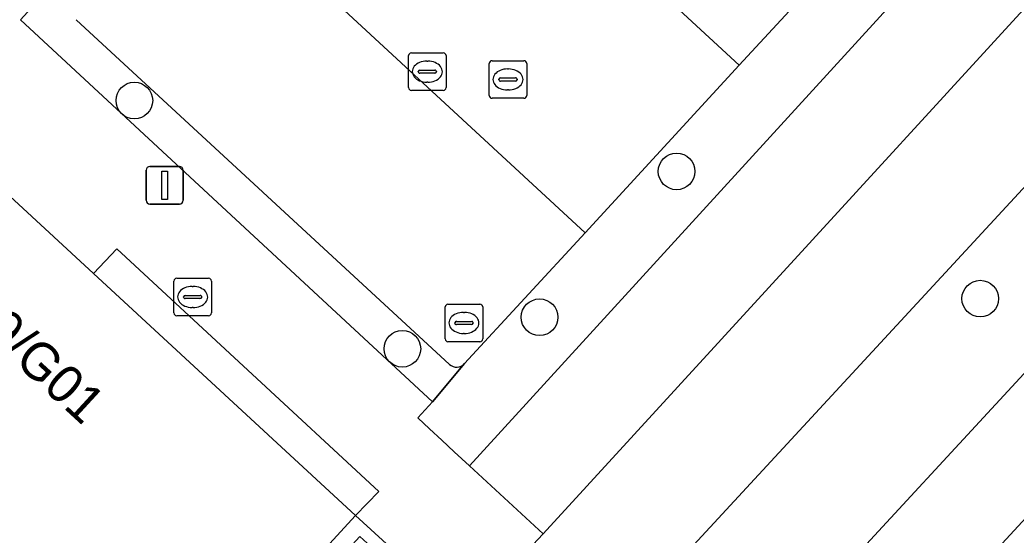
# Model space of a CAD drawing. Extents: x 159039 to 160102, y 381214 to 382524.
# Drawn here: x 159702.28 to 159728.85, y 381786.79 to 381800.52 of the extents above; entities that cross this region are included whole.
import ezdxf

# ---------------------------------------------------------------- set-up
doc = ezdxf.new("R2010")
doc.units = 0
for name, color, linetype in [('IMGEO_Berm_groen', 7, 'Continuous'), ('IMGEO_Boom', 7, 'Continuous'), ('IMGEO_Brandkraan', 7, 'Continuous'), ('IMGEO_Erf', 7, 'Continuous'), ('IMGEO_Fietspad_gesloten', 7, 'Continuous'), ('IMGEO_Groenvoorziening', 7, 'Continuous'), ('IMGEO_Haag', 7, 'Continuous'), ('IMGEO_Kolk', 7, 'Continuous'), ('IMGEO_Lichtmast', 7, 'Continuous'), ('IMGEO_Pand', 7, 'Continuous'), ('IMGEO_Pand_nummerreeks', 7, 'Continuous'), ('IMGEO_Parkeervlak_open', 7, 'Continuous'), ('IMGEO_Rijbaan_lokaal_open', 7, 'Continuous'), ('IMGEO_Rioolput', 7, 'Continuous'), ('IMGEO_Voetpad_open', 7, 'Continuous')]:
    doc.layers.add(name, color=color, linetype=linetype)

msp = doc.modelspace()

# ---------------------------------------------------------------- linework, layer by layer
at = {"layer": 'IMGEO_Berm_groen'}
msp.add_lwpolyline([(159834.614, 381904.005), (159830.877, 381899.559), (159825.133, 381893.111), (159816.536, 381882.828), (159805.539, 381870.374), (159790.971, 381854.296), (159776.532, 381838.557), (159767.026, 381828.298), (159745.746, 381805.265), (159694.686, 381750), (159626.019, 381676.247), (159619.167, 381669.166), (159607.377, 381657.444), (159608.375, 381656.525), (159608.957, 381657.159), (159609.675, 381657.749)], dxfattribs=at)
msp.add_lwpolyline([(159743.819, 381807.067), (159743.413, 381807.446), (159741.363, 381809.364), (159686.466, 381750), (159607.381, 381664.479), (159603.212, 381659.994), (159603.743, 381659.401), (159605.021, 381658.14), (159617.523, 381670.775), (159624.348, 381677.828)], close=True, dxfattribs=at)
at = {"layer": 'IMGEO_Boom'}
for centre in [(159705.333, 381798.373), (159719.798, 381796.485), (159727.898, 381793.093), (159716.142, 381792.597), (159712.482, 381791.757)]:
    msp.add_circle(centre, 0.489, dxfattribs=at)
at = {"layer": 'IMGEO_Brandkraan'}
for p, q in [((159706.462, 381793.637), (159707.314, 381793.637)), ((159706.387, 381792.711), (159706.387, 381793.563)), ((159706.875, 381793.417), (159706.9, 381793.417)), ((159707.388, 381793.563), (159707.388, 381792.711)), ((159706.646, 381793.131), (159706.646, 381793.143)), ((159706.689, 381793.18), (159707.087, 381793.18)), ((159707.13, 381793.143), (159707.13, 381793.131)), ((159707.084, 381793.094), (159706.686, 381793.094)), ((159706.898, 381792.857), (159706.873, 381792.857)), ((159707.314, 381792.637), (159706.462, 381792.637))]:
    msp.add_line(p, q, dxfattribs=at)
for points in [[(159706.462, 381793.637), (159707.314, 381793.637)], [(159706.387, 381792.711), (159706.387, 381793.563)], [(159707.388, 381793.563), (159707.388, 381792.711)], [(159707.314, 381792.637), (159706.462, 381792.637)]]:
    msp.add_lwpolyline(points, dxfattribs=at)
for centre, radius, start, end in [((159706.464, 381793.561), 0.0765, 91.552, 178.448), ((159706.464, 381793.561), 0.0765, 91.552, 178.448), ((159707.312, 381793.561), 0.0765, 1.552, 88.448), ((159707.312, 381793.561), 0.0765, 1.552, 88.448), ((159706.686, 381793.14), 0.0403, 85.8775, 175.7526), ((159706.683, 381793.13), 0.0366, 178.938, 274.7102), ((159707.087, 381793.137), 0.043, 264.8664, 352.4533), ((159707.091, 381793.142), 0.0386, 1.7309, 96.639), ((159706.464, 381792.713), 0.0765, 181.552, 268.448), ((159706.464, 381792.713), 0.0765, 181.552, 268.448), ((159707.312, 381792.713), 0.0765, 271.552, 358.448), ((159707.312, 381792.713), 0.0765, 271.552, 358.448)]:
    msp.add_arc(centre, radius, start, end, dxfattribs=at)
for centre, major_axis, ratio, start_param, end_param in [((159706.874, 381793.137), (-0.387, 0.002), 0.722429, 4.712389, 7.853982), ((159706.899, 381793.137), (-0.39, 0.002), 0.717154, 1.570796, 4.712389)]:
    msp.add_ellipse(centre, major_axis=major_axis, ratio=ratio, start_param=start_param, end_param=end_param, dxfattribs=at)
at = {"layer": 'IMGEO_Erf'}
msp.add_lwpolyline([(159675.685, 381803.499), (159699.62, 381781.437), (159702.939, 381778.5), (159703.332, 381778.057), (159711.35, 381786.757), (159711.644, 381786.485), (159703.612, 381777.77), (159703.951, 381777.46), (159712.153, 381786.468), (159711.233, 381787.309), (159704.415, 381779.882), (159704.31, 381779.979), (159704.195, 381780.085), (159704.67, 381780.6), (159698.758, 381786.052), (159697.179, 381787.509), (159691.334, 381792.901), (159690.86, 381792.394), (159690.216, 381791.705), (159690.022, 381791.881), (159690.662, 381792.576), (159691.135, 381793.089), (159685.321, 381798.475), (159683.739, 381799.941)], dxfattribs=at)
at = {"layer": 'IMGEO_Fietspad_gesloten'}
for points in [[(159835.156, 381908.672), (159832.541, 381905.347), (159832.075, 381904.754), (159821.782, 381892.503), (159813.565, 381883.06), (159802.783, 381871.052), (159791.475, 381858.62), (159743.819, 381807.067), (159624.348, 381677.828), (159617.523, 381670.775), (159605.021, 381658.14), (159590.872, 381642.92)], [(159591.191, 381640.013), (159607.377, 381657.444), (159619.167, 381669.166), (159626.019, 381676.247), (159694.686, 381750), (159745.746, 381805.265), (159767.026, 381828.298), (159776.532, 381838.557), (159790.971, 381854.296), (159805.539, 381870.374), (159816.536, 381882.828), (159825.133, 381893.111), (159830.877, 381899.559), (159834.614, 381904.005), (159837.348, 381907.14)]]:
    msp.add_lwpolyline(points, dxfattribs=at)
at = {"layer": 'IMGEO_Groenvoorziening'}
for points in [[(159747.212, 381824.661), (159758.78, 381836.965), (159749.97, 381845.165), (159749.674, 381844.847), (159749.368, 381844.517), (159749.061, 381844.188), (159748.755, 381843.858), (159756.286, 381836.745), (159725.75, 381803.842), (159724.701, 381802.815), (159721.464, 381799.32), (159717.356, 381794.846), (159714.138, 381791.361), (159713.285, 381790.346), (159712.892, 381789.913), (159713.206, 381789.624), (159713.536, 381789.319), (159713.867, 381789.013), (159714.271, 381788.64)], [(159760.657, 381835.297), (159758.78, 381836.965), (159747.212, 381824.661), (159714.271, 381788.64), (159716.237, 381786.825), (159738.955, 381811.616)], [(159704.239, 381793.76), (159711.233, 381787.309), (159711.857, 381787.956), (159704.865, 381794.421)]]:
    msp.add_lwpolyline(points, close=True, dxfattribs=at)
for points in [[(159706.72, 381804.676), (159706.364, 381804.986), (159705.625, 381804.176), (159702.297, 381800.529), (159713.285, 381790.346), (159714.138, 381791.361)], [(159713.74, 381791.341), (159703.784, 381800.522)]]:
    msp.add_lwpolyline(points, dxfattribs=at)
msp.add_arc((159713.929, 381791.551), 0.283, 228.0905, 317.663, dxfattribs=at)
at = {"layer": 'IMGEO_Haag'}
for points in [[(159747.212, 381824.661), (159758.78, 381836.965), (159749.97, 381845.165), (159749.674, 381844.847), (159749.368, 381844.517), (159749.061, 381844.188), (159748.755, 381843.858), (159756.286, 381836.745), (159725.75, 381803.842), (159724.701, 381802.815), (159721.464, 381799.32), (159717.356, 381794.846), (159714.138, 381791.361), (159713.285, 381790.346), (159712.892, 381789.913), (159713.206, 381789.624), (159713.536, 381789.319), (159713.867, 381789.013), (159714.271, 381788.64)], [(159704.239, 381793.76), (159711.233, 381787.309), (159711.857, 381787.956), (159704.865, 381794.421)]]:
    msp.add_lwpolyline(points, close=True, dxfattribs=at)
for points in [[(159706.72, 381804.676), (159706.364, 381804.986), (159705.625, 381804.176), (159702.297, 381800.529), (159713.285, 381790.346), (159714.138, 381791.361)], [(159713.74, 381791.341), (159703.784, 381800.522)]]:
    msp.add_lwpolyline(points, dxfattribs=at)
msp.add_arc((159713.929, 381791.551), 0.283, 228.0905, 317.663, dxfattribs=at)
at = {"layer": 'IMGEO_Kolk'}
for p, q in [((159712.647, 381798.718), (159712.647, 381799.57)), ((159712.722, 381799.644), (159713.574, 381799.644)), ((159713.648, 381799.57), (159713.648, 381798.718)), ((159713.135, 381799.424), (159713.16, 381799.424)), ((159712.906, 381799.138), (159712.906, 381799.15)), ((159713.344, 381799.101), (159712.946, 381799.101)), ((159712.949, 381799.187), (159713.347, 381799.187)), ((159713.39, 381799.15), (159713.39, 381799.138)), ((159713.158, 381798.864), (159713.133, 381798.864)), ((159713.574, 381798.644), (159712.722, 381798.644))]:
    msp.add_line(p, q, dxfattribs=at)
for points in [[(159712.647, 381798.718), (159712.647, 381799.57)], [(159712.722, 381799.644), (159713.574, 381799.644)], [(159713.648, 381799.57), (159713.648, 381798.718)], [(159713.574, 381798.644), (159712.722, 381798.644)]]:
    msp.add_lwpolyline(points, dxfattribs=at)
for centre, radius, start, end in [((159712.724, 381799.568), 0.0765, 91.552, 178.448), ((159712.724, 381799.568), 0.0765, 91.552, 178.448), ((159713.572, 381799.568), 0.0765, 1.552, 88.448), ((159713.572, 381799.568), 0.0765, 1.552, 88.448), ((159712.946, 381799.147), 0.0403, 85.8775, 175.7526), ((159712.943, 381799.137), 0.0366, 178.938, 274.7102), ((159713.347, 381799.144), 0.043, 264.8664, 352.4533), ((159713.351, 381799.149), 0.0386, 1.7309, 96.639), ((159712.724, 381798.72), 0.0765, 181.552, 268.448), ((159712.724, 381798.72), 0.0765, 181.552, 268.448), ((159713.572, 381798.72), 0.0765, 271.552, 358.448), ((159713.572, 381798.72), 0.0765, 271.552, 358.448)]:
    msp.add_arc(centre, radius, start, end, dxfattribs=at)
for centre, major_axis, ratio, start_param, end_param in [((159713.134, 381799.144), (-0.387, 0.002), 0.722429, 4.712389, 7.853982), ((159713.159, 381799.144), (-0.39, 0.002), 0.717154, 1.570796, 4.712389)]:
    msp.add_ellipse(centre, major_axis=major_axis, ratio=ratio, start_param=start_param, end_param=end_param, dxfattribs=at)
at = {"layer": 'IMGEO_Lichtmast'}
for p, q in [((159705.746, 381796.614), (159706.536, 381796.614)), ((159706.536, 381796.614), (159705.746, 381796.614)), ((159705.646, 381795.714), (159705.646, 381796.514)), ((159705.646, 381796.514), (159705.646, 381795.714)), ((159706.636, 381796.514), (159706.636, 381795.714)), ((159706.636, 381795.714), (159706.636, 381796.514)), ((159706.536, 381795.614), (159705.746, 381795.614)), ((159705.746, 381795.614), (159706.536, 381795.614))]:
    msp.add_line(p, q, dxfattribs=at)
msp.add_lwpolyline([(159706.066, 381796.489), (159706.216, 381796.489), (159706.216, 381795.739), (159706.066, 381795.739), (159706.066, 381796.489)], dxfattribs=at)
for centre, start, end in [((159705.746, 381796.514), 90, 180), ((159705.746, 381796.514), 90, 180), ((159706.536, 381796.514), 0, 90), ((159706.536, 381796.514), 360, 90), ((159705.746, 381795.714), 180, 270), ((159705.746, 381795.714), 180, 270), ((159706.536, 381795.714), 270, 0), ((159706.536, 381795.714), 270, 0)]:
    msp.add_arc(centre, 0.1, start, end, dxfattribs=at)
at = {"layer": 'IMGEO_Pand'}
msp.add_lwpolyline([(159691.334, 381792.901), (159697.179, 381787.509), (159698.758, 381786.052), (159704.67, 381780.6), (159704.195, 381780.085), (159704.31, 381779.979), (159704.415, 381779.882), (159711.233, 381787.309), (159704.239, 381793.76), (159697.652, 381799.838)], close=True, dxfattribs=at)
at = {"layer": 'IMGEO_Parkeervlak_open'}
for points in [[(159714.726, 381805.535), (159721.464, 381799.32), (159724.701, 381802.815)], [(159714.138, 381791.361), (159717.356, 381794.846), (159706.72, 381804.676)], [(159703.784, 381800.522), (159713.74, 381791.341)]]:
    msp.add_lwpolyline(points, dxfattribs=at)
msp.add_arc((159713.929, 381791.551), 0.283, 228.0905, 317.663, dxfattribs=at)
at = {"layer": 'IMGEO_Rijbaan_lokaal_open'}
msp.add_lwpolyline([(159693.713, 381816.67), (159701.933, 381809.088), (159702.264, 381808.782), (159706.364, 381804.986), (159706.72, 381804.676), (159717.356, 381794.846), (159721.464, 381799.32), (159714.726, 381805.535), (159708.01, 381811.735), (159706.903, 381812.766), (159702.524, 381816.79), (159695.21, 381823.556), (159694.616, 381823.046)], dxfattribs=at)
at = {"layer": 'IMGEO_Rioolput'}
for p, q in [((159714.799, 381798.509), (159714.799, 381799.361)), ((159714.874, 381799.435), (159715.726, 381799.435)), ((159715.287, 381799.215), (159715.312, 381799.215)), ((159715.8, 381799.361), (159715.8, 381798.509)), ((159715.101, 381798.978), (159715.499, 381798.978)), ((159715.058, 381798.929), (159715.058, 381798.941)), ((159715.496, 381798.892), (159715.098, 381798.892)), ((159715.542, 381798.941), (159715.542, 381798.929)), ((159715.726, 381798.435), (159714.874, 381798.435)), ((159715.31, 381798.655), (159715.285, 381798.655)), ((159713.624, 381792.019), (159713.624, 381792.871)), ((159713.699, 381792.945), (159714.551, 381792.945)), ((159714.625, 381792.871), (159714.625, 381792.019)), ((159714.112, 381792.725), (159714.137, 381792.725)), ((159713.883, 381792.439), (159713.883, 381792.451)), ((159714.321, 381792.402), (159713.923, 381792.402)), ((159713.926, 381792.488), (159714.324, 381792.488)), ((159714.367, 381792.451), (159714.367, 381792.439)), ((159714.135, 381792.165), (159714.11, 381792.165)), ((159714.551, 381791.945), (159713.699, 381791.945))]:
    msp.add_line(p, q, dxfattribs=at)
for points in [[(159714.799, 381798.509), (159714.799, 381799.361)], [(159714.874, 381799.435), (159715.726, 381799.435)], [(159715.8, 381799.361), (159715.8, 381798.509)], [(159715.726, 381798.435), (159714.874, 381798.435)], [(159713.624, 381792.019), (159713.624, 381792.871)], [(159713.699, 381792.945), (159714.551, 381792.945)], [(159714.625, 381792.871), (159714.625, 381792.019)], [(159714.551, 381791.945), (159713.699, 381791.945)]]:
    msp.add_lwpolyline(points, dxfattribs=at)
for centre, radius, start, end in [((159714.876, 381799.359), 0.0765, 91.552, 178.448), ((159714.876, 381799.359), 0.0765, 91.552, 178.448), ((159715.724, 381799.359), 0.0765, 1.552, 88.448), ((159715.724, 381799.359), 0.0765, 1.552, 88.448), ((159715.098, 381798.938), 0.0403, 85.8775, 175.7526), ((159715.503, 381798.94), 0.0386, 1.7309, 96.639), ((159715.095, 381798.928), 0.0366, 178.938, 274.7102), ((159715.499, 381798.935), 0.043, 264.8664, 352.4533), ((159714.876, 381798.511), 0.0765, 181.552, 268.448), ((159714.876, 381798.511), 0.0765, 181.552, 268.448), ((159715.724, 381798.511), 0.0765, 271.552, 358.448), ((159715.724, 381798.511), 0.0765, 271.552, 358.448), ((159713.701, 381792.869), 0.0765, 91.552, 178.448), ((159713.701, 381792.869), 0.0765, 91.552, 178.448), ((159714.549, 381792.869), 0.0765, 1.552, 88.448), ((159714.549, 381792.869), 0.0765, 1.552, 88.448), ((159713.923, 381792.448), 0.0403, 85.8775, 175.7526), ((159713.92, 381792.438), 0.0366, 178.938, 274.7102), ((159714.324, 381792.445), 0.043, 264.8664, 352.4533), ((159714.328, 381792.45), 0.0386, 1.7309, 96.639), ((159713.701, 381792.021), 0.0765, 181.552, 268.448), ((159713.701, 381792.021), 0.0765, 181.552, 268.448), ((159714.549, 381792.021), 0.0765, 271.552, 358.448), ((159714.549, 381792.021), 0.0765, 271.552, 358.448)]:
    msp.add_arc(centre, radius, start, end, dxfattribs=at)
for centre, major_axis, ratio, start_param, end_param in [((159715.286, 381798.935), (-0.387, 0.002), 0.722429, 4.712389, 7.853982), ((159715.311, 381798.935), (-0.39, 0.002), 0.717154, 1.570796, 4.712389), ((159714.111, 381792.445), (-0.387, 0.002), 0.722429, 4.712389, 7.853982), ((159714.136, 381792.445), (-0.39, 0.002), 0.717154, 1.570796, 4.712389)]:
    msp.add_ellipse(centre, major_axis=major_axis, ratio=ratio, start_param=start_param, end_param=end_param, dxfattribs=at)
at = {"layer": 'IMGEO_Voetpad_open'}
for points in [[(159835.844, 381912.392), (159834.735, 381915.192), (159832.642, 381912.84), (159828.456, 381908.302), (159826.415, 381906.091), (159818.144, 381897.127), (159816.954, 381895.837), (159772.318, 381847.586), (159770.231, 381845.407), (159761.763, 381836.506), (159760.657, 381835.297), (159738.955, 381811.616), (159716.237, 381786.825), (159714.17, 381784.617), (159705.91, 381775.661), (159704.683, 381774.338), (159660.019, 381725.972), (159657.972, 381723.795), (159649.677, 381714.801), (159648.524, 381713.555), (159603.909, 381665.258)], [(159607.381, 381664.479), (159686.466, 381750), (159741.363, 381809.364), (159763.442, 381833.24)], [(159714.17, 381784.617), (159716.237, 381786.825), (159714.271, 381788.64), (159713.867, 381789.013), (159713.536, 381789.319), (159713.206, 381789.624), (159712.892, 381789.913), (159713.285, 381790.346), (159702.297, 381800.529), (159705.625, 381804.176), (159706.364, 381804.986), (159702.264, 381808.782), (159701.52, 381807.968), (159698.15, 381804.283), (159689.002, 381812.708), (159689.119, 381812.848), (159667.17, 381833.086)], [(159679.755, 381817.601), (159691.568, 381806.669), (159690.949, 381806.021), (159697.652, 381799.838), (159704.239, 381793.76), (159704.865, 381794.421), (159711.857, 381787.956), (159711.233, 381787.309), (159712.153, 381786.468)]]:
    msp.add_lwpolyline(points, dxfattribs=at)

# ---------------------------------------------------------------- texts
at = {"layer": 'IMGEO_Pand_nummerreeks'}
msp.add_text('105-119/G01', height=1, rotation=317.389, dxfattribs=at).set_placement((159698.216, 381794.981))

doc.saveas('drawing.dxf')
